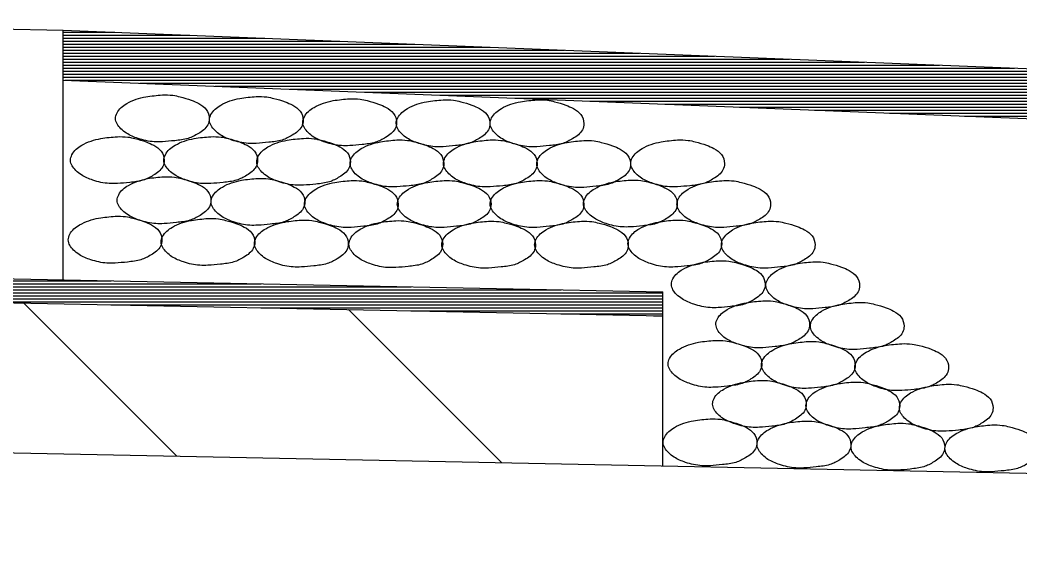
# Model space of a CAD drawing. Extents: x 60325 to 61047, y 53669 to 53767.
# Drawn here: x 60381.103 to 60384.437, y 53688.251 to 53690.029 of the extents above; entities that cross this region are included whole.
import ezdxf

# ---------------------------------------------------------------- set-up
doc = ezdxf.new("R2010")
doc.units = 0
doc.layers.add('R_Border', color=7, linetype='Continuous')
doc.layers.add('R_Border Prem', color=7, linetype='Continuous')

msp = doc.modelspace()

# ---------------------------------------------------------------- linework, layer by layer
at = {"layer": 'R_Border'}
msp.add_line((60353.2467, 53690.5551), (60381.2467, 53689.9951), dxfattribs=at)
at = {"layer": 'R_Border Prem'}
for p, q in [((60381.2467, 53689.9951), (60389.2467, 53689.6751)), ((60381.2467, 53689.1618), (60381.2467, 53689.9951)), ((60381.2467, 53689.9882), (60381.4188, 53689.9882)), ((60381.2467, 53689.9782), (60381.6688, 53689.9782)), ((60381.2467, 53689.9682), (60381.9188, 53689.9682)), ((60381.2467, 53689.9582), (60382.1688, 53689.9582)), ((60381.2467, 53689.9482), (60382.4188, 53689.9482)), ((60381.2467, 53689.9382), (60382.6688, 53689.9382)), ((60381.2467, 53689.9282), (60382.9188, 53689.9282)), ((60381.2467, 53689.9182), (60383.1688, 53689.9182)), ((60381.2467, 53689.9082), (60383.4188, 53689.9082)), ((60381.2467, 53689.8982), (60383.6688, 53689.8982)), ((60381.2467, 53689.8882), (60383.9188, 53689.8882)), ((60381.2467, 53689.8782), (60384.1688, 53689.8782)), ((60381.2467, 53689.8682), (60384.4188, 53689.8682)), ((60381.2467, 53689.8582), (60384.6688, 53689.8582)), ((60381.2467, 53689.8482), (60384.9188, 53689.8482)), ((60381.2467, 53689.8382), (60385.1688, 53689.8382)), ((60381.2467, 53689.8284), (60389.2467, 53689.5084)), ((60381.2523, 53689.8282), (60385.4188, 53689.8282)), ((60381.5023, 53689.8182), (60385.6688, 53689.8182)), ((60381.7523, 53689.8082), (60385.9188, 53689.8082)), ((60382.0023, 53689.7982), (60386.1688, 53689.7982)), ((60382.2523, 53689.7882), (60386.4188, 53689.7882)), ((60382.5023, 53689.7782), (60386.6688, 53689.7782)), ((60382.7523, 53689.7682), (60386.9188, 53689.7682)), ((60383.0023, 53689.7582), (60387.1688, 53689.7582)), ((60383.2523, 53689.7482), (60387.4188, 53689.7482)), ((60383.5023, 53689.7382), (60387.6688, 53689.7382)), ((60383.7523, 53689.7282), (60387.9188, 53689.7282)), ((60384.0023, 53689.7182), (60388.1688, 53689.7182)), ((60355.2467, 53689.6818), (60383.2467, 53689.1218)), ((60384.2523, 53689.7082), (60388.4188, 53689.7082)), ((60355.2467, 53689.6018), (60383.2467, 53689.0418)), ((60377.4058, 53689.1586), (60381.4066, 53689.1586)), ((60377.9058, 53689.1486), (60381.9066, 53689.1486)), ((60378.4058, 53689.1386), (60382.4066, 53689.1386)), ((60378.9058, 53689.1286), (60382.9066, 53689.1286)), ((60379.4058, 53689.1186), (60383.2467, 53689.1186)), ((60383.2467, 53688.5417), (60383.2467, 53689.1218)), ((60355.2467, 53689.1017), (60397.7927, 53688.2507)), ((60379.9058, 53689.1086), (60383.2467, 53689.1086)), ((60380.4058, 53689.0986), (60383.2467, 53689.0986)), ((60380.9058, 53689.0886), (60383.2467, 53689.0886)), ((60381.1153, 53689.0844), (60381.6256, 53688.5741)), ((60381.4058, 53689.0786), (60383.2467, 53689.0786)), ((60381.9058, 53689.0686), (60383.2467, 53689.0686)), ((60382.1976, 53689.0627), (60382.7079, 53688.5524)), ((60382.4058, 53689.0586), (60383.2467, 53689.0586)), ((60382.9058, 53689.0486), (60383.2467, 53689.0486)), ((60383.2155, 53689.0424), (60383.2467, 53689.0424))]:
    msp.add_line(p, q, dxfattribs=at)
for points in [[(60381.5773, 53689.7787), (60381.5223, 53689.7725), (60381.4586, 53689.75), (60381.4261, 53689.7187), (60381.4211, 53689.7), (60381.4386, 53689.6662), (60381.4573, 53689.6512), (60381.4961, 53689.6337), (60381.5498, 53689.6225), (60381.5773, 53689.6225), (60381.6186, 53689.6262), (60381.6636, 53689.6337), (60381.6973, 53689.65), (60381.7286, 53689.6787), (60381.7336, 53689.7), (60381.7236, 53689.73), (60381.6986, 53689.75), (60381.6736, 53689.7612), (60381.6361, 53689.7725), (60381.6123, 53689.7775), (60381.5773, 53689.7787)], [(60381.8905, 53689.7733), (60381.8355, 53689.767), (60381.7718, 53689.7445), (60381.7393, 53689.7133), (60381.7343, 53689.6945), (60381.7518, 53689.6608), (60381.7705, 53689.6458), (60381.8093, 53689.6283), (60381.863, 53689.617), (60381.8905, 53689.617), (60381.9318, 53689.6208), (60381.9768, 53689.6283), (60382.0105, 53689.6445), (60382.0418, 53689.6733), (60382.0468, 53689.6945), (60382.0368, 53689.7245), (60382.0118, 53689.7445), (60381.9868, 53689.7558), (60381.9493, 53689.767), (60381.9255, 53689.772), (60381.8905, 53689.7733)], [(60382.2019, 53689.7659), (60382.1469, 53689.7597), (60382.0832, 53689.7372), (60382.0507, 53689.7059), (60382.0457, 53689.6872), (60382.0632, 53689.6534), (60382.0819, 53689.6384), (60382.1207, 53689.6209), (60382.1744, 53689.6097), (60382.2019, 53689.6097), (60382.2432, 53689.6134), (60382.2882, 53689.6209), (60382.3219, 53689.6372), (60382.3532, 53689.6659), (60382.3582, 53689.6872), (60382.3482, 53689.7172), (60382.3232, 53689.7372), (60382.2982, 53689.7484), (60382.2607, 53689.7597), (60382.2369, 53689.7647), (60382.2019, 53689.7659)], [(60382.5133, 53689.7623), (60382.4583, 53689.756), (60382.3946, 53689.7335), (60382.3621, 53689.7023), (60382.3571, 53689.6835), (60382.3746, 53689.6498), (60382.3933, 53689.6348), (60382.4321, 53689.6173), (60382.4858, 53689.606), (60382.5133, 53689.606), (60382.5546, 53689.6098), (60382.5996, 53689.6173), (60382.6333, 53689.6335), (60382.6646, 53689.6623), (60382.6696, 53689.6835), (60382.6596, 53689.7135), (60382.6346, 53689.7335), (60382.6096, 53689.7448), (60382.5721, 53689.756), (60382.5483, 53689.761), (60382.5133, 53689.7623)], [(60382.8265, 53689.7623), (60382.7715, 53689.756), (60382.7078, 53689.7335), (60382.6753, 53689.7023), (60382.6703, 53689.6835), (60382.6878, 53689.6498), (60382.7065, 53689.6348), (60382.7453, 53689.6173), (60382.799, 53689.606), (60382.8265, 53689.606), (60382.8678, 53689.6098), (60382.9128, 53689.6173), (60382.9465, 53689.6335), (60382.9778, 53689.6623), (60382.9828, 53689.6835), (60382.9728, 53689.7135), (60382.9478, 53689.7335), (60382.9228, 53689.7448), (60382.8853, 53689.756), (60382.8615, 53689.761), (60382.8265, 53689.7623)], [(60381.4271, 53689.6395), (60381.3721, 53689.6333), (60381.3084, 53689.6108), (60381.2759, 53689.5795), (60381.2709, 53689.5608), (60381.2884, 53689.527), (60381.3071, 53689.512), (60381.3459, 53689.4945), (60381.3996, 53689.4833), (60381.4271, 53689.4833), (60381.4684, 53689.487), (60381.5134, 53689.4945), (60381.5471, 53689.5108), (60381.5784, 53689.5395), (60381.5834, 53689.5608), (60381.5734, 53689.5908), (60381.5484, 53689.6108), (60381.5234, 53689.622), (60381.4859, 53689.6333), (60381.4621, 53689.6383), (60381.4271, 53689.6395)], [(60381.7385, 53689.6395), (60381.6835, 53689.6333), (60381.6197, 53689.6108), (60381.5872, 53689.5795), (60381.5822, 53689.5608), (60381.5997, 53689.527), (60381.6185, 53689.512), (60381.6572, 53689.4945), (60381.711, 53689.4833), (60381.7385, 53689.4833), (60381.7797, 53689.487), (60381.8247, 53689.4945), (60381.8585, 53689.5108), (60381.8897, 53689.5395), (60381.8947, 53689.5608), (60381.8847, 53689.5908), (60381.8597, 53689.6108), (60381.8347, 53689.622), (60381.7972, 53689.6333), (60381.7735, 53689.6383), (60381.7385, 53689.6395)], [(60382.0481, 53689.634), (60381.9931, 53689.6278), (60381.9293, 53689.6053), (60381.8968, 53689.574), (60381.8918, 53689.5553), (60381.9093, 53689.5215), (60381.9281, 53689.5065), (60381.9668, 53689.489), (60382.0206, 53689.4778), (60382.0481, 53689.4778), (60382.0893, 53689.4815), (60382.1343, 53689.489), (60382.1681, 53689.5053), (60382.1993, 53689.534), (60382.2043, 53689.5553), (60382.1943, 53689.5853), (60382.1693, 53689.6053), (60382.1443, 53689.6165), (60382.1068, 53689.6278), (60382.0831, 53689.6328), (60382.0481, 53689.634)], [(60382.3594, 53689.6285), (60382.3044, 53689.6223), (60382.2407, 53689.5998), (60382.2082, 53689.5685), (60382.2032, 53689.5498), (60382.2207, 53689.516), (60382.2394, 53689.501), (60382.2782, 53689.4835), (60382.3319, 53689.4723), (60382.3594, 53689.4723), (60382.4007, 53689.476), (60382.4457, 53689.4835), (60382.4794, 53689.4998), (60382.5107, 53689.5285), (60382.5157, 53689.5498), (60382.5057, 53689.5798), (60382.4807, 53689.5998), (60382.4557, 53689.611), (60382.4182, 53689.6223), (60382.3944, 53689.6273), (60382.3594, 53689.6285)], [(60382.6708, 53689.6285), (60382.6158, 53689.6223), (60382.5521, 53689.5998), (60382.5196, 53689.5685), (60382.5146, 53689.5498), (60382.5321, 53689.516), (60382.5508, 53689.501), (60382.5896, 53689.4835), (60382.6433, 53689.4723), (60382.6708, 53689.4723), (60382.7121, 53689.476), (60382.7571, 53689.4835), (60382.7908, 53689.4998), (60382.8221, 53689.5285), (60382.8271, 53689.5498), (60382.8171, 53689.5798), (60382.7921, 53689.5998), (60382.7671, 53689.611), (60382.7296, 53689.6223), (60382.7058, 53689.6273), (60382.6708, 53689.6285)], [(60382.9822, 53689.6267), (60382.9272, 53689.6205), (60382.8635, 53689.598), (60382.831, 53689.5667), (60382.826, 53689.548), (60382.8435, 53689.5142), (60382.8622, 53689.4992), (60382.901, 53689.4817), (60382.9547, 53689.4705), (60382.9822, 53689.4705), (60383.0235, 53689.4742), (60383.0685, 53689.4817), (60383.1022, 53689.498), (60383.1335, 53689.5267), (60383.1385, 53689.548), (60383.1285, 53689.578), (60383.1035, 53689.598), (60383.0785, 53689.6092), (60383.041, 53689.6205), (60383.0172, 53689.6255), (60382.9822, 53689.6267)], [(60383.2954, 53689.6285), (60383.2404, 53689.6223), (60383.1767, 53689.5998), (60383.1442, 53689.5685), (60383.1392, 53689.5498), (60383.1567, 53689.516), (60383.1754, 53689.501), (60383.2142, 53689.4835), (60383.2679, 53689.4723), (60383.2954, 53689.4723), (60383.3367, 53689.476), (60383.3817, 53689.4835), (60383.4154, 53689.4998), (60383.4467, 53689.5285), (60383.4517, 53689.5498), (60383.4417, 53689.5798), (60383.4167, 53689.5998), (60383.3917, 53689.611), (60383.3542, 53689.6223), (60383.3304, 53689.6273), (60383.2954, 53689.6285)], [(60381.5828, 53689.5058), (60381.5278, 53689.4996), (60381.4641, 53689.4771), (60381.4316, 53689.4458), (60381.4266, 53689.4271), (60381.4441, 53689.3933), (60381.4628, 53689.3783), (60381.5016, 53689.3608), (60381.5553, 53689.3496), (60381.5828, 53689.3496), (60381.6241, 53689.3533), (60381.6691, 53689.3608), (60381.7028, 53689.3771), (60381.7341, 53689.4058), (60381.7391, 53689.4271), (60381.7291, 53689.4571), (60381.7041, 53689.4771), (60381.6791, 53689.4883), (60381.6416, 53689.4996), (60381.6178, 53689.5046), (60381.5828, 53689.5058)], [(60381.896, 53689.5003), (60381.841, 53689.4941), (60381.7773, 53689.4716), (60381.7448, 53689.4403), (60381.7398, 53689.4216), (60381.7573, 53689.3878), (60381.776, 53689.3728), (60381.8148, 53689.3553), (60381.8685, 53689.3441), (60381.896, 53689.3441), (60381.9373, 53689.3478), (60381.9823, 53689.3553), (60382.016, 53689.3716), (60382.0473, 53689.4003), (60382.0523, 53689.4216), (60382.0423, 53689.4516), (60382.0173, 53689.4716), (60381.9923, 53689.4828), (60381.9548, 53689.4941), (60381.931, 53689.4991), (60381.896, 53689.5003)], [(60382.2074, 53689.493), (60382.1524, 53689.4868), (60382.0887, 53689.4643), (60382.0562, 53689.433), (60382.0512, 53689.4143), (60382.0687, 53689.3805), (60382.0874, 53689.3655), (60382.1262, 53689.348), (60382.1799, 53689.3368), (60382.2074, 53689.3368), (60382.2487, 53689.3405), (60382.2937, 53689.348), (60382.3274, 53689.3643), (60382.3587, 53689.393), (60382.3637, 53689.4143), (60382.3537, 53689.4443), (60382.3287, 53689.4643), (60382.3037, 53689.4755), (60382.2662, 53689.4868), (60382.2424, 53689.4918), (60382.2074, 53689.493)], [(60382.517, 53689.493), (60382.462, 53689.4868), (60382.3982, 53689.4643), (60382.3657, 53689.433), (60382.3607, 53689.4143), (60382.3782, 53689.3805), (60382.397, 53689.3655), (60382.4357, 53689.348), (60382.4895, 53689.3368), (60382.517, 53689.3368), (60382.5582, 53689.3405), (60382.6032, 53689.348), (60382.637, 53689.3643), (60382.6682, 53689.393), (60382.6732, 53689.4143), (60382.6632, 53689.4443), (60382.6382, 53689.4643), (60382.6132, 53689.4755), (60382.5757, 53689.4868), (60382.552, 53689.4918), (60382.517, 53689.493)], [(60382.8265, 53689.493), (60382.7715, 53689.4868), (60382.7078, 53689.4643), (60382.6753, 53689.433), (60382.6703, 53689.4143), (60382.6878, 53689.3805), (60382.7065, 53689.3655), (60382.7453, 53689.348), (60382.799, 53689.3368), (60382.8265, 53689.3368), (60382.8678, 53689.3405), (60382.9128, 53689.348), (60382.9465, 53689.3643), (60382.9778, 53689.393), (60382.9828, 53689.4143), (60382.9728, 53689.4443), (60382.9478, 53689.4643), (60382.9228, 53689.4755), (60382.8853, 53689.4868), (60382.8615, 53689.4918), (60382.8265, 53689.493)], [(60383.1379, 53689.4948), (60383.0829, 53689.4886), (60383.0192, 53689.4661), (60382.9867, 53689.4348), (60382.9817, 53689.4161), (60382.9992, 53689.3823), (60383.0179, 53689.3673), (60383.0567, 53689.3498), (60383.1104, 53689.3386), (60383.1379, 53689.3386), (60383.1792, 53689.3423), (60383.2242, 53689.3498), (60383.2579, 53689.3661), (60383.2892, 53689.3948), (60383.2942, 53689.4161), (60383.2842, 53689.4461), (60383.2592, 53689.4661), (60383.2342, 53689.4773), (60383.1967, 53689.4886), (60383.1729, 53689.4936), (60383.1379, 53689.4948)], [(60383.4493, 53689.493), (60383.3943, 53689.4868), (60383.3306, 53689.4643), (60383.2981, 53689.433), (60383.2931, 53689.4143), (60383.3106, 53689.3805), (60383.3293, 53689.3655), (60383.3681, 53689.348), (60383.4218, 53689.3368), (60383.4493, 53689.3368), (60383.4906, 53689.3405), (60383.5356, 53689.348), (60383.5693, 53689.3643), (60383.6006, 53689.393), (60383.6056, 53689.4143), (60383.5956, 53689.4443), (60383.5706, 53689.4643), (60383.5456, 53689.4755), (60383.5081, 53689.4868), (60383.4843, 53689.4918), (60383.4493, 53689.493)], [(60381.4198, 53689.3739), (60381.3648, 53689.3677), (60381.301, 53689.3452), (60381.2685, 53689.3139), (60381.2635, 53689.2952), (60381.281, 53689.2614), (60381.2998, 53689.2464), (60381.3385, 53689.2289), (60381.3923, 53689.2177), (60381.4198, 53689.2177), (60381.461, 53689.2214), (60381.506, 53689.2289), (60381.5398, 53689.2452), (60381.571, 53689.2739), (60381.576, 53689.2952), (60381.566, 53689.3252), (60381.541, 53689.3452), (60381.516, 53689.3564), (60381.4785, 53689.3677), (60381.4548, 53689.3727), (60381.4198, 53689.3739)], [(60381.7293, 53689.3666), (60381.6743, 53689.3604), (60381.6106, 53689.3379), (60381.5781, 53689.3066), (60381.5731, 53689.2879), (60381.5906, 53689.2541), (60381.6093, 53689.2391), (60381.6481, 53689.2216), (60381.7018, 53689.2104), (60381.7293, 53689.2104), (60381.7706, 53689.2141), (60381.8156, 53689.2216), (60381.8493, 53689.2379), (60381.8806, 53689.2666), (60381.8856, 53689.2879), (60381.8756, 53689.3179), (60381.8506, 53689.3379), (60381.8256, 53689.3491), (60381.7881, 53689.3604), (60381.7643, 53689.3654), (60381.7293, 53689.3666)], [(60382.0407, 53689.3611), (60381.9857, 53689.3549), (60381.922, 53689.3324), (60381.8895, 53689.3011), (60381.8845, 53689.2824), (60381.902, 53689.2486), (60381.9207, 53689.2336), (60381.9595, 53689.2161), (60382.0132, 53689.2049), (60382.0407, 53689.2049), (60382.082, 53689.2086), (60382.127, 53689.2161), (60382.1607, 53689.2324), (60382.192, 53689.2611), (60382.197, 53689.2824), (60382.187, 53689.3124), (60382.162, 53689.3324), (60382.137, 53689.3436), (60382.0995, 53689.3549), (60382.0757, 53689.3599), (60382.0407, 53689.3611)], [(60382.3558, 53689.3593), (60382.3008, 53689.353), (60382.237, 53689.3305), (60382.2045, 53689.2993), (60382.1995, 53689.2805), (60382.217, 53689.2468), (60382.2358, 53689.2318), (60382.2745, 53689.2143), (60382.3283, 53689.203), (60382.3558, 53689.203), (60382.397, 53689.2068), (60382.442, 53689.2143), (60382.4758, 53689.2305), (60382.507, 53689.2593), (60382.512, 53689.2805), (60382.502, 53689.3105), (60382.477, 53689.3305), (60382.452, 53689.3418), (60382.4145, 53689.353), (60382.3908, 53689.358), (60382.3558, 53689.3593)], [(60382.6653, 53689.3575), (60382.6103, 53689.3512), (60382.5466, 53689.3287), (60382.5141, 53689.2975), (60382.5091, 53689.2787), (60382.5266, 53689.245), (60382.5453, 53689.23), (60382.5841, 53689.2125), (60382.6378, 53689.2012), (60382.6653, 53689.2012), (60382.7066, 53689.205), (60382.7516, 53689.2125), (60382.7853, 53689.2287), (60382.8166, 53689.2575), (60382.8216, 53689.2787), (60382.8116, 53689.3087), (60382.7866, 53689.3287), (60382.7616, 53689.34), (60382.7241, 53689.3512), (60382.7003, 53689.3562), (60382.6653, 53689.3575)], [(60382.9749, 53689.3575), (60382.9199, 53689.3512), (60382.8561, 53689.3287), (60382.8236, 53689.2975), (60382.8186, 53689.2787), (60382.8361, 53689.245), (60382.8549, 53689.23), (60382.8936, 53689.2125), (60382.9474, 53689.2012), (60382.9749, 53689.2012), (60383.0161, 53689.205), (60383.0611, 53689.2125), (60383.0949, 53689.2287), (60383.1261, 53689.2575), (60383.1311, 53689.2787), (60383.1211, 53689.3087), (60383.0961, 53689.3287), (60383.0711, 53689.34), (60383.0336, 53689.3512), (60383.0099, 53689.3562), (60382.9749, 53689.3575)], [(60383.2863, 53689.3611), (60383.2313, 53689.3549), (60383.1675, 53689.3324), (60383.135, 53689.3011), (60383.13, 53689.2824), (60383.1475, 53689.2486), (60383.1663, 53689.2336), (60383.205, 53689.2161), (60383.2588, 53689.2049), (60383.2863, 53689.2049), (60383.3275, 53689.2086), (60383.3725, 53689.2161), (60383.4063, 53689.2324), (60383.4375, 53689.2611), (60383.4425, 53689.2824), (60383.4325, 53689.3124), (60383.4075, 53689.3324), (60383.3825, 53689.3436), (60383.345, 53689.3549), (60383.3213, 53689.3599), (60383.2863, 53689.3611)], [(60383.5977, 53689.3575), (60383.5427, 53689.3512), (60383.4789, 53689.3287), (60383.4464, 53689.2975), (60383.4414, 53689.2787), (60383.4589, 53689.245), (60383.4777, 53689.23), (60383.5164, 53689.2125), (60383.5702, 53689.2012), (60383.5977, 53689.2012), (60383.6389, 53689.205), (60383.6839, 53689.2125), (60383.7177, 53689.2287), (60383.7489, 53689.2575), (60383.7539, 53689.2787), (60383.7439, 53689.3087), (60383.7189, 53689.3287), (60383.6939, 53689.34), (60383.6564, 53689.3512), (60383.6327, 53689.3562), (60383.5977, 53689.3575)], [(60383.431, 53689.2256), (60383.376, 53689.2193), (60383.3122, 53689.1968), (60383.2797, 53689.1656), (60383.2747, 53689.1468), (60383.2922, 53689.1131), (60383.311, 53689.0981), (60383.3497, 53689.0806), (60383.4035, 53689.0693), (60383.431, 53689.0693), (60383.4722, 53689.0731), (60383.5172, 53689.0806), (60383.551, 53689.0968), (60383.5822, 53689.1256), (60383.5872, 53689.1468), (60383.5772, 53689.1768), (60383.5522, 53689.1968), (60383.5272, 53689.2081), (60383.4897, 53689.2193), (60383.466, 53689.2243), (60383.431, 53689.2256)], [(60383.746, 53689.2219), (60383.691, 53689.2157), (60383.6273, 53689.1932), (60383.5948, 53689.1619), (60383.5898, 53689.1432), (60383.6073, 53689.1094), (60383.626, 53689.0944), (60383.6648, 53689.0769), (60383.7185, 53689.0657), (60383.746, 53689.0657), (60383.7873, 53689.0694), (60383.8323, 53689.0769), (60383.866, 53689.0932), (60383.8973, 53689.1219), (60383.9023, 53689.1432), (60383.8923, 53689.1732), (60383.8673, 53689.1932), (60383.8423, 53689.2044), (60383.8048, 53689.2157), (60383.781, 53689.2207), (60383.746, 53689.2219)], [(60383.5794, 53689.0919), (60383.5244, 53689.0856), (60383.4606, 53689.0631), (60383.4281, 53689.0319), (60383.4231, 53689.0131), (60383.4406, 53688.9794), (60383.4594, 53688.9644), (60383.4981, 53688.9469), (60383.5519, 53688.9356), (60383.5794, 53688.9356), (60383.6206, 53688.9394), (60383.6656, 53688.9469), (60383.6994, 53688.9631), (60383.7306, 53688.9919), (60383.7356, 53689.0131), (60383.7256, 53689.0431), (60383.7006, 53689.0631), (60383.6756, 53689.0744), (60383.6381, 53689.0856), (60383.6144, 53689.0906), (60383.5794, 53689.0919)], [(60383.8944, 53689.0864), (60383.8394, 53689.0801), (60383.7757, 53689.0576), (60383.7432, 53689.0264), (60383.7382, 53689.0076), (60383.7557, 53688.9739), (60383.7744, 53688.9589), (60383.8132, 53688.9414), (60383.8669, 53688.9301), (60383.8944, 53688.9301), (60383.9357, 53688.9339), (60383.9807, 53688.9414), (60384.0144, 53688.9576), (60384.0457, 53688.9864), (60384.0507, 53689.0076), (60384.0407, 53689.0376), (60384.0157, 53689.0576), (60383.9907, 53689.0689), (60383.9532, 53689.0801), (60383.9294, 53689.0851), (60383.8944, 53689.0864)], [(60383.42, 53688.96), (60383.365, 53688.9537), (60383.3013, 53688.9312), (60383.2688, 53688.9), (60383.2638, 53688.8812), (60383.2813, 53688.8475), (60383.3, 53688.8325), (60383.3388, 53688.815), (60383.3925, 53688.8037), (60383.42, 53688.8037), (60383.4613, 53688.8075), (60383.5063, 53688.815), (60383.54, 53688.8312), (60383.5713, 53688.86), (60383.5763, 53688.8812), (60383.5663, 53688.9112), (60383.5413, 53688.9312), (60383.5163, 53688.9425), (60383.4788, 53688.9537), (60383.455, 53688.9587), (60383.42, 53688.96)], [(60383.7314, 53688.9563), (60383.6764, 53688.9501), (60383.6126, 53688.9276), (60383.5801, 53688.8963), (60383.5751, 53688.8776), (60383.5926, 53688.8438), (60383.6114, 53688.8288), (60383.6501, 53688.8113), (60383.7039, 53688.8001), (60383.7314, 53688.8001), (60383.7726, 53688.8038), (60383.8176, 53688.8113), (60383.8514, 53688.8276), (60383.8826, 53688.8563), (60383.8876, 53688.8776), (60383.8776, 53688.9076), (60383.8526, 53688.9276), (60383.8276, 53688.9388), (60383.7901, 53688.9501), (60383.7664, 53688.9551), (60383.7314, 53688.9563)], [(60384.0428, 53688.949), (60383.9878, 53688.9427), (60383.924, 53688.9202), (60383.8915, 53688.889), (60383.8865, 53688.8702), (60383.904, 53688.8365), (60383.9228, 53688.8215), (60383.9615, 53688.804), (60384.0153, 53688.7927), (60384.0428, 53688.7927), (60384.084, 53688.7965), (60384.129, 53688.804), (60384.1628, 53688.8202), (60384.194, 53688.849), (60384.199, 53688.8702), (60384.189, 53688.9002), (60384.164, 53688.9202), (60384.139, 53688.9315), (60384.1015, 53688.9427), (60384.0778, 53688.9477), (60384.0428, 53688.949)], [(60383.5684, 53688.8263), (60383.5134, 53688.82), (60383.4496, 53688.7975), (60383.4171, 53688.7663), (60383.4121, 53688.7475), (60383.4296, 53688.7138), (60383.4484, 53688.6988), (60383.4871, 53688.6813), (60383.5409, 53688.67), (60383.5684, 53688.67), (60383.6096, 53688.6738), (60383.6546, 53688.6813), (60383.6884, 53688.6975), (60383.7196, 53688.7263), (60383.7246, 53688.7475), (60383.7146, 53688.7775), (60383.6896, 53688.7975), (60383.6646, 53688.8088), (60383.6271, 53688.82), (60383.6034, 53688.825), (60383.5684, 53688.8263)], [(60383.8798, 53688.8208), (60383.8248, 53688.8145), (60383.761, 53688.792), (60383.7285, 53688.7608), (60383.7235, 53688.742), (60383.741, 53688.7083), (60383.7598, 53688.6933), (60383.7985, 53688.6758), (60383.8523, 53688.6645), (60383.8798, 53688.6645), (60383.921, 53688.6683), (60383.966, 53688.6758), (60383.9998, 53688.692), (60384.031, 53688.7208), (60384.036, 53688.742), (60384.026, 53688.772), (60384.001, 53688.792), (60383.976, 53688.8033), (60383.9385, 53688.8145), (60383.9148, 53688.8195), (60383.8798, 53688.8208)], [(60384.1911, 53688.8134), (60384.1361, 53688.8072), (60384.0724, 53688.7847), (60384.0399, 53688.7534), (60384.0349, 53688.7347), (60384.0524, 53688.7009), (60384.0711, 53688.6859), (60384.1099, 53688.6684), (60384.1636, 53688.6572), (60384.1911, 53688.6572), (60384.2324, 53688.6609), (60384.2774, 53688.6684), (60384.3111, 53688.6847), (60384.3424, 53688.7134), (60384.3474, 53688.7347), (60384.3374, 53688.7647), (60384.3124, 53688.7847), (60384.2874, 53688.7959), (60384.2499, 53688.8072), (60384.2261, 53688.8122), (60384.1911, 53688.8134)], [(60383.4035, 53688.698), (60383.3485, 53688.6918), (60383.2848, 53688.6693), (60383.2523, 53688.638), (60383.2473, 53688.6193), (60383.2648, 53688.5855), (60383.2835, 53688.5705), (60383.3223, 53688.553), (60383.376, 53688.5418), (60383.4035, 53688.5418), (60383.4448, 53688.5455), (60383.4898, 53688.553), (60383.5235, 53688.5693), (60383.5548, 53688.598), (60383.5598, 53688.6193), (60383.5498, 53688.6493), (60383.5248, 53688.6693), (60383.4998, 53688.6805), (60383.4623, 53688.6918), (60383.4385, 53688.6968), (60383.4035, 53688.698)], [(60383.7167, 53688.6907), (60383.6617, 53688.6845), (60383.598, 53688.662), (60383.5655, 53688.6307), (60383.5605, 53688.612), (60383.578, 53688.5782), (60383.5967, 53688.5632), (60383.6355, 53688.5457), (60383.6892, 53688.5345), (60383.7167, 53688.5345), (60383.758, 53688.5382), (60383.803, 53688.5457), (60383.8367, 53688.562), (60383.868, 53688.5907), (60383.873, 53688.612), (60383.863, 53688.642), (60383.838, 53688.662), (60383.813, 53688.6732), (60383.7755, 53688.6845), (60383.7517, 53688.6895), (60383.7167, 53688.6907)], [(60384.03, 53688.6834), (60383.975, 53688.6771), (60383.9112, 53688.6546), (60383.8787, 53688.6234), (60383.8737, 53688.6046), (60383.8912, 53688.5709), (60383.91, 53688.5559), (60383.9487, 53688.5384), (60384.0025, 53688.5271), (60384.03, 53688.5271), (60384.0712, 53688.5309), (60384.1162, 53688.5384), (60384.15, 53688.5546), (60384.1812, 53688.5834), (60384.1862, 53688.6046), (60384.1762, 53688.6346), (60384.1512, 53688.6546), (60384.1262, 53688.6659), (60384.0887, 53688.6771), (60384.065, 53688.6821), (60384.03, 53688.6834)], [(60384.3432, 53688.6779), (60384.2882, 53688.6716), (60384.2244, 53688.6491), (60384.1919, 53688.6179), (60384.1869, 53688.5991), (60384.2044, 53688.5654), (60384.2232, 53688.5504), (60384.2619, 53688.5329), (60384.3157, 53688.5216), (60384.3432, 53688.5216), (60384.3844, 53688.5254), (60384.4294, 53688.5329), (60384.4632, 53688.5491), (60384.4944, 53688.5779), (60384.4994, 53688.5991), (60384.4894, 53688.6291), (60384.4644, 53688.6491), (60384.4394, 53688.6604), (60384.4019, 53688.6716), (60384.3782, 53688.6766), (60384.3432, 53688.6779)]]:
    msp.add_spline(points, degree=3, dxfattribs=at)

doc.saveas('drawing.dxf')
